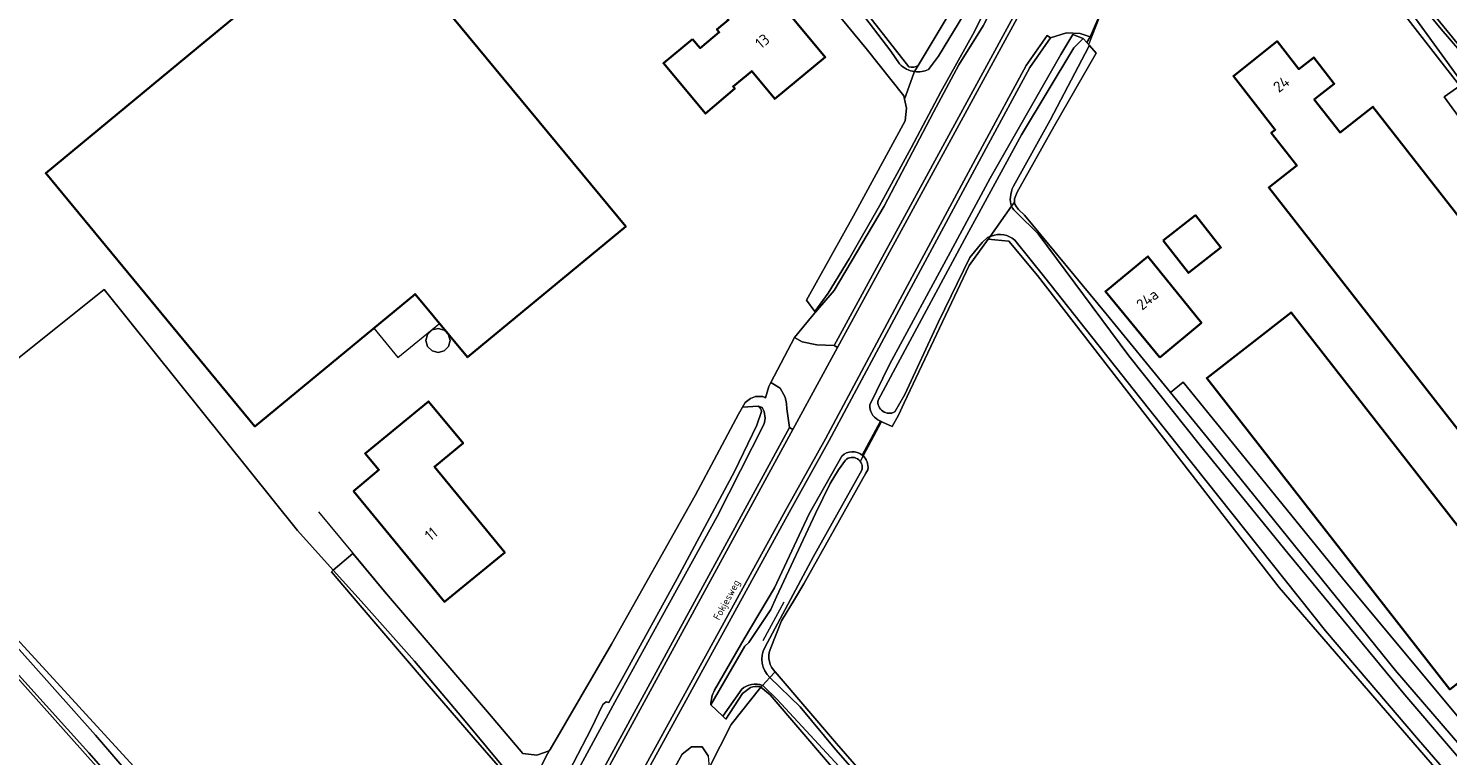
# Model space of a CAD drawing. Header units: metres. Extents: x 149984 to 156489, y 469398 to 478068.
# Tile 417 of 656: x 153178 to 153351, y 474739 to 474828. Entities that reach past the tile are written whole.
import ezdxf
from ezdxf.enums import TextEntityAlignment as Align

# ---------------------------------------------------------------- set-up
doc = ezdxf.new("R2010")
doc.units = ezdxf.units.M
doc.header["$LTSCALE"] = 0.75
for name, color, linetype, lineweight in [('B-WE-GK-BESCHOEIING-G', 252, 'GK-BESCHOEIING-SO', 18), ('B-WE-GR-GRAS-GV', 252, 'Continuous', 13), ('B-WE-GR-HOUTWAL-GV', 252, 'Continuous', 13), ('B-WE-KW-KUNSTWERK_DUIKER-G', 6, 'Continuous', 18), ('B-WE-OG-BEBOUWING-GV', 6, 'Continuous', 35), ('B-WE-OG-BEBOUWING-T18', 1, 'Continuous', 18), ('B-WE-OG-BEBOUWING_LUIFEL-GV', 6, 'Continuous', 18), ('B-WE-OG-BEBOUWING_OPSLAGTANK-GV', 6, 'Continuous', 18), ('B-WE-OG-TERREIN_ERF-GV', 252, 'Continuous', 18), ('B-WE-OG-TERREIN_OEVER-GV', 252, 'Continuous', 18), ('B-WE-OG-TOPOGRAFIE-T18', 7, 'Continuous', 18), ('B-WE-OG-WATER-GV', 252, 'Continuous', 18), ('B-WE-OG-WATER_SLOOT-GV', 252, 'Continuous', 18), ('B-WE-OG-WEG-GV', 252, 'Continuous', 18), ('B-WE-VH-GESLOTENVERHARDING_ASFALT-GV', 252, 'Continuous', 18), ('B-WE-VH-OPENVERHARDING_BETONSTRAATSTEEN-GV', 252, 'Continuous', 18)]:
    doc.layers.add(name, color=color, linetype=linetype, lineweight=lineweight)
doc.styles.add('NLCS-ISO-M500-T18', font='NLCS-ISO.ttf', dxfattribs={"height": 0.9})
doc.styles.add('NLCS-ISO-M750-T18', font='NLCS-ISO.ttf', dxfattribs={"height": 1.35})
doc.linetypes.add('GK-BESCHOEIING-SO', pattern='A,18,-3,[1,NLCS.SHX,S=0.6,R=0,X=0,Y=0],-3', length=24)

msp = doc.modelspace()

# ---------------------------------------------------------------- linework, layer by layer
at = {"layer": 'B-WE-GK-BESCHOEIING-G', "flags": 128}
for points in [[(153264.117, 474844.615), (153268.04, 474839.889), (153279.992, 474825.348), (153284.593, 474819.602), (153284.684, 474819.195)], [(153284.684, 474819.195), (153284.932, 474818.075), (153284.758, 474816.517), (153278.451, 474804.948), (153272.74, 474794.679)], [(153213.282, 474768.872), (153221.567, 474758.89), (153234.12, 474744.209), (153238.184, 474739.451), (153239.88, 474739.214), (153241.402, 474739.748)]]:
    msp.add_lwpolyline(points, dxfattribs=at)
at = {"layer": 'B-WE-GR-GRAS-GV', "flags": 128}
for points in [[(153286.351, 474823.291), (153293.462, 474835.18), (153300.717, 474849.572), (153301.13, 474850.39), (153245.749, 474928.017), (153161.827, 475045.652), (153061.563, 475178.122), (153055.168, 475186.702), (152992.178, 475267.157), (152923.438, 475353.23)], [(153196.53, 474936.145), (153200.079, 474931.795), (153245.576, 474873.71), (153248.176, 474870.391), (153285.204, 474823.118)], [(153335.278, 474875.147), (153332.51, 474871.103), (153327.635, 474861.809), (153326.987, 474859.434), (153337, 474845.8), (153347.28, 474831.802), (153353.078, 474824.675), (153360.151, 474815.981), (153368.916, 474804.845)], [(153300.873, 474797.699), (153297.379, 474801.866), (153295.672, 474802.043), (153294.876, 474802.126), (153292.541, 474798.909), (153284.646, 474782.181), (153283.938, 474780.682), (153283.161, 474779.293), (153281.978, 474779.83), (153281.892, 474779.866), (153281.74, 474779.93), (153279.534, 474775.788)], [(153354.899, 474731.175), (153330.305, 474759.666), (153300.873, 474797.699)], [(153218.754, 474702.415), (153210.194, 474711.377), (153189.876, 474733.805), (153175.904, 474749.476), (153157.621, 474769.317), (153144.921, 474783.413)], [(153280.212, 474774.023), (153279.974, 474773.597), (153272.424, 474760.102), (153271.263, 474758.187), (153269.703, 474755.616), (153268.309, 474752.109)], [(153268.917, 474749.366), (153276.379, 474740.633), (153284.925, 474730.843), (153296.265, 474717.792), (153303.773, 474708.953), (153313.317, 474697.159), (153319.946, 474689.627), (153331.823, 474675.898), (153342.075, 474664.088), (153348.421, 474656.643), (153356.219, 474647.389)], [(153268.319, 474746.592), (153267.167, 474747.505), (153263.551, 474742.983), (153260.9, 474737.681), (153260.178, 474736.236), (153247.28, 474713.257), (153246.129, 474710.161), (153246.724, 474708.933), (153320.966, 474625.755), (153322.283, 474624.111), (153324.983, 474620.91), (153322.414, 474619.064), (153309.781, 474606.789), (153308.918, 474605.834), (153314.285, 474599.934), (153314.35, 474599.99), (153315.277, 474600.88), (153323.258, 474592.3), (153419.726, 474484.604)], [(153764.311, 474258.257), (153588.833, 474372.324), (153563.628, 474400.279), (153532.472, 474437.27), (153466.855, 474513.867), (153412.623, 474577.864), (153268.319, 474746.592)]]:
    msp.add_lwpolyline(points, dxfattribs=at)
at = {"layer": 'B-WE-GR-GRAS-GV'}
for points in [[(153285.204, 474823.118, 0.2218759), (153286.351, 474823.291)], [(153279.534, 474775.788, -0.2685812), (153280.212, 474774.023)], [(153268.309, 474752.109, 0.2874568), (153268.917, 474749.366)]]:
    msp.add_lwpolyline(points, format="xyb", dxfattribs=at)
at = {"layer": 'B-WE-GR-GRAS-GV', "flags": 128}
msp.add_lwpolyline([(153167.074, 474790.302), (153159.561, 474798.238), (153145.674, 474787.08), (153146.765, 474785.889), (153221.41, 474704.396), (153224.834, 474706.109), (153237.636, 474732.229), (153237.423, 474734.4), (153236.543, 474736.326), (153232.156, 474741.422), (153226.536, 474747.932), (153218.142, 474757.766), (153214.862, 474761.583), (153215.089, 474761.773), (153210.733, 474766.605), (153187.197, 474795.962), (153172.547, 474784.266)], close=True, dxfattribs=at)
at = {"layer": 'B-WE-GR-HOUTWAL-GV', "flags": 128}
msp.add_lwpolyline([(153352.327, 474820.784), (153350.395, 474819.446), (153366.082, 474797.925), (153368.058, 474797.074), (153369.928, 474797.272), (153386.672, 474801.859), (153388.217, 474802.026), (153389.504, 474801.142), (153424.711, 474753.23), (153426.016, 474754.258), (153422.093, 474759.711), (153406.883, 474780.108), (153393.147, 474799.531), (153389.672, 474804.07)], dxfattribs=at)
msp.add_lwpolyline([(153317.065, 474783.428), (153321.584, 474777.907), (153344.461, 474749.53), (153359.363, 474732.24), (153375.04, 474713.283), (153386.321, 474699.516), (153387.924, 474700.829), (153369.685, 474722.783), (153338.389, 474760.367), (153318.607, 474784.704)], close=True, dxfattribs=at)
at = {"layer": 'B-WE-KW-KUNSTWERK_DUIKER-G', "flags": 128}
for points in [[(153307.115, 474825.821), (153310.247, 474833.83)], [(153279.372, 474775.138), (153281.892, 474779.866)], [(153267.459, 474753.215), (153270.007, 474757.902)]]:
    msp.add_lwpolyline(points, dxfattribs=at)
at = {"layer": 'B-WE-OG-BEBOUWING-GV', "flags": 128}
for points in [[(153199.587, 474826.269), (153180.067, 474810.142), (153205.55, 474779.298), (153225.07, 474795.425), (153231.439, 474787.716), (153250.716, 474803.649), (153218.856, 474842.196)], [(153258.858, 474826.506), (153255.311, 474823.562), (153260.415, 474817.411), (153264.004, 474820.472), (153263.797, 474820.715), (153266.062, 474822.593), (153268.864, 474819.214), (153275.011, 474824.312), (153267.99, 474832.779), (153267.54, 474832.406), (153264.211, 474836.422), (153259.907, 474832.853), (153263.237, 474828.838), (153261.832, 474827.672), (153262.119, 474827.326), (153259.799, 474825.403)], [(153335.193, 474819.64), (153337.008, 474821.053), (153334.514, 474824.255), (153332.699, 474822.842), (153330.057, 474826.234), (153324.731, 474821.994), (153329.834, 474815.44), (153329.354, 474815.065), (153332.462, 474811.088), (153329.036, 474808.411), (153360.249, 474768.465), (153372.901, 474778.35), (153341.724, 474818.249), (153337.723, 474815.122), (153334.572, 474819.155)], [(153316.196, 474801.948), (153319.272, 474798.006), (153323.214, 474801.082), (153320.138, 474805.024)], [(153315.761, 474787.702), (153320.833, 474791.931), (153314.321, 474800.004), (153309.142, 474795.748)], [(153361.356, 474755.249), (153331.756, 474793.19), (153321.485, 474785.176), (153351.085, 474747.236)], [(153217.579, 474771.392), (153228.627, 474757.901), (153235.984, 474763.919), (153227.426, 474774.386), (153230.904, 474777.243), (153226.713, 474782.34), (153218.968, 474775.994), (153220.655, 474774.015)]]:
    msp.add_lwpolyline(points, close=True, dxfattribs=at)
at = {"layer": 'B-WE-OG-BEBOUWING_LUIFEL-GV', "flags": 128}
msp.add_lwpolyline([(153220.018, 474791.252), (153222.97, 474787.679), (153228.021, 474791.853), (153225.07, 474795.425)], close=True, dxfattribs=at)
at = {"layer": 'B-WE-OG-BEBOUWING_OPSLAGTANK-GV', "flags": 128}
msp.add_lwpolyline([(153228.609, 474791.042), (153227.872, 474791.242), (153227.134, 474791.047), (153226.592, 474790.51), (153226.391, 474789.773), (153226.586, 474789.035), (153227.124, 474788.493), (153227.86, 474788.292), (153228.599, 474788.487), (153229.141, 474789.025), (153229.341, 474789.761), (153229.128, 474790.471)], close=True, dxfattribs=at)
at = {"layer": 'B-WE-OG-TERREIN_ERF-GV', "flags": 128}
for points in [[(153433.07, 474744.455), (153426.016, 474754.258), (153424.711, 474753.23), (153389.504, 474801.142), (153388.217, 474802.026), (153386.672, 474801.859), (153369.928, 474797.272), (153368.058, 474797.074), (153366.082, 474797.925), (153350.395, 474819.446), (153352.327, 474820.784), (153343.592, 474832.051), (153326.258, 474855.667), (153326.257, 474855.668), (153325.447, 474856.565)], [(153172.547, 474784.266), (153187.197, 474795.962), (153210.733, 474766.605), (153215.089, 474761.773), (153217.497, 474763.793), (153221.567, 474758.89), (153234.12, 474744.209), (153238.184, 474739.451), (153239.88, 474739.214), (153241.402, 474739.748), (153241.5, 474739.92), (153248.98, 474752.74), (153259.18, 474770.89), (153264.46, 474780.77), (153264.936, 474781.622), (153265.27, 474782.22), (153265.9, 474782.69), (153266.54, 474782.95), (153267, 474782.96), (153267.42, 474782.94), (153267.76, 474782.79), (153268.142, 474784.175), (153268.396, 474784.655), (153271.295, 474790.132), (153273.537, 474792.878), (153274.084, 474793.52), (153273.762, 474793.306), (153272.74, 474794.679), (153278.451, 474804.948), (153284.758, 474816.517), (153284.932, 474818.075), (153284.684, 474819.195), (153284.593, 474819.602), (153279.992, 474825.348), (153268.04, 474839.889)], [(153309.821, 474832.621), (153307.307, 474826.782), (153306.888, 474826.077), (153307.21, 474825.713), (153308.019, 474824.799), (153302.89, 474815.87), (153298.4, 474807.85), (153298.09, 474807.02), (153298.08, 474806.64), (153298.1, 474806.4), (153298.31, 474806.04), (153298.55, 474805.73), (153299.27, 474805.02), (153309.227, 474793.003), (153317.065, 474783.428), (153318.607, 474784.704), (153338.389, 474760.367), (153369.685, 474722.783)]]:
    msp.add_lwpolyline(points, dxfattribs=at)
for points in [[(153199.587, 474826.269), (153218.856, 474842.196), (153250.716, 474803.649), (153231.439, 474787.716), (153225.07, 474795.425), (153205.55, 474779.298), (153180.067, 474810.142)], [(153262.119, 474827.326), (153261.832, 474827.672), (153263.237, 474828.838), (153259.907, 474832.853), (153264.211, 474836.422), (153267.54, 474832.406), (153267.99, 474832.779), (153275.011, 474824.312), (153268.864, 474819.214), (153266.062, 474822.593), (153263.797, 474820.715), (153264.004, 474820.472), (153260.415, 474817.411), (153255.311, 474823.562), (153258.858, 474826.506), (153259.799, 474825.403)], [(153330.057, 474826.234), (153332.699, 474822.842), (153334.514, 474824.255), (153337.008, 474821.053), (153335.193, 474819.64), (153334.572, 474819.155), (153337.723, 474815.122), (153341.724, 474818.249), (153372.901, 474778.35), (153360.249, 474768.465), (153329.036, 474808.411), (153332.462, 474811.088), (153329.354, 474815.065), (153329.834, 474815.44), (153324.731, 474821.994)], [(153320.138, 474805.024), (153323.214, 474801.082), (153319.272, 474798.006), (153316.196, 474801.948)], [(153314.321, 474800.004), (153320.833, 474791.931), (153315.761, 474787.702), (153309.142, 474795.748)], [(153331.756, 474793.19), (153361.356, 474755.249), (153351.085, 474747.236), (153321.485, 474785.176)], [(153228.609, 474791.042), (153229.128, 474790.471), (153229.341, 474789.761), (153229.141, 474789.025), (153228.599, 474788.487), (153227.86, 474788.292), (153227.124, 474788.493), (153226.586, 474789.035), (153226.391, 474789.773), (153226.592, 474790.51), (153227.134, 474791.047), (153227.872, 474791.242)], [(153226.713, 474782.34), (153230.904, 474777.243), (153227.426, 474774.386), (153235.984, 474763.919), (153228.627, 474757.901), (153217.579, 474771.392), (153220.655, 474774.015), (153218.968, 474775.994)]]:
    msp.add_lwpolyline(points, close=True, dxfattribs=at)
at = {"layer": 'B-WE-OG-TERREIN_OEVER-GV', "flags": 128}
for points in [[(153285.204, 474823.118), (153248.176, 474870.391), (153245.576, 474873.71), (153200.079, 474931.795), (153196.53, 474936.145)], [(153368.916, 474804.845), (153360.151, 474815.981), (153353.078, 474824.675), (153347.28, 474831.802), (153337, 474845.8), (153326.987, 474859.434), (153326.876, 474859.227), (153328.511, 474857.292), (153333.867, 474849.839), (153339.928, 474841.213), (153343.431, 474836.816), (153347.547, 474830.71), (153350.027, 474827.701), (153353.557, 474823.613), (153356.81, 474819.297), (153360.171, 474814.864), (153365.398, 474808.161), (153368.931, 474803.929)], [(153309.82, 474857.974), (153306.455, 474852.288), (153302.767, 474845.562), (153299.929, 474840.181), (153297.268, 474835.18), (153294.66, 474830.444), (153293.205, 474827.411), (153289.086, 474820.086), (153285.497, 474813.245), (153281.632, 474806.181), (153277.923, 474799.702), (153275.377, 474795.519), (153273.762, 474793.306), (153274.084, 474793.52), (153276.087, 474795.87), (153282.177, 474806.148), (153288.194, 474817.6), (153291.279, 474823.356), (153294.273, 474828.106), (153298.872, 474837.379), (153304.729, 474847.944), (153307.909, 474854.117), (153310.453, 474858.497)], [(153325.447, 474856.565), (153326.257, 474855.668), (153326.258, 474855.667), (153343.592, 474832.051), (153352.327, 474820.784), (153357.063, 474814.674), (153367.048, 474800.311)], [(153367.155, 474801.846), (153358.432, 474813.131), (153345.52, 474830.898), (153337.814, 474841.173), (153332.735, 474848.321), (153326.205, 474856.485), (153325.447, 474856.565)], [(153301.285, 474850.903), (153301.13, 474850.39), (153300.717, 474849.572), (153293.462, 474835.18), (153286.351, 474823.291), (153285.897, 474822.531)], [(153287.598, 474822.81), (153288.828, 474824.411), (153291.888, 474829.498), (153293.326, 474831.781), (153295.637, 474835.65), (153296.762, 474837.764), (153297.901, 474840.403), (153300.961, 474847.69)], [(153274.964, 474835.583), (153283.005, 474825.026), (153284.081, 474823.484)], [(153281.447, 474782.5), (153283.58, 474786.42), (153292.25, 474802.61), (153298.91, 474814.83), (153305.31, 474825.44), (153306.451, 474826.571), (153305.175, 474827.072), (153303.731, 474824.613), (153295.091, 474809.561), (153290.294, 474800.565), (153282.848, 474786.847), (153280.455, 474781.907)], [(153297.724, 474806.139), (153298.08, 474806.64), (153298.09, 474807.02), (153298.4, 474807.85), (153302.89, 474815.87), (153308.019, 474824.799), (153307.21, 474825.713)], [(153307.21, 474825.713), (153307.11, 474825.601), (153302.406, 474816.6), (153297.93, 474808.566)], [(153285.897, 474822.531), (153286.351, 474823.291)], [(153415.305, 474664.264), (153410.758, 474670.133), (153398.392, 474684.804), (153387.443, 474698.147), (153386.321, 474699.516), (153375.04, 474713.283), (153359.363, 474732.24), (153344.461, 474749.53), (153321.584, 474777.907), (153317.065, 474783.428), (153309.227, 474793.003), (153299.27, 474805.02), (153298.55, 474805.73), (153298.31, 474806.04), (153298.1, 474806.4), (153298.08, 474806.64), (153297.724, 474806.139)], [(153298.34, 474805.337), (153300.948, 474802.762), (153311.99, 474787.9), (153320.74, 474776.94), (153331.38, 474763.83), (153345.6, 474746.6), (153356.25, 474734.16), (153379.21, 474706.44), (153400.16, 474681.51), (153414.298, 474664.114)], [(153281.43, 474780.1), (153281.74, 474779.93), (153281.892, 474779.866), (153281.978, 474779.83), (153283.161, 474779.293), (153283.938, 474780.682), (153284.646, 474782.181), (153292.541, 474798.909), (153294.876, 474802.126), (153295.089, 474802.426), (153294.802, 474802.329), (153294.133, 474801.716), (153292.625, 474799.862), (153288.803, 474792.046), (153284.701, 474783.2), (153283.487, 474781.054)], [(153295.249, 474802.48), (153295.089, 474802.426), (153294.876, 474802.126)], [(153294.876, 474802.126), (153295.672, 474802.043), (153297.379, 474801.866), (153300.873, 474797.699), (153330.305, 474759.666), (153354.899, 474731.175), (153410.392, 474663.858), (153412.122, 474661.759)], [(153412.407, 474662.662), (153406.032, 474669.482), (153400.821, 474676.352), (153393.883, 474685.389), (153387.238, 474693.145), (153369.517, 474714.356), (153358.536, 474728.113), (153347.262, 474741.104), (153335.936, 474754.382), (153313.3, 474782.874), (153301.769, 474797.43), (153298.106, 474801.975)], [(153169.803, 474759.907), (153178.211, 474750.564), (153186.14, 474741.684), (153191.596, 474735.347), (153196.902, 474729.671), (153198.96, 474727.189), (153201.008, 474724.817), (153205.844, 474719.368), (153213.509, 474711.095), (153215.617, 474708.854), (153218.871, 474705.682), (153220.511, 474704.316), (153220.99, 474704.154), (153221.506, 474704.062), (153222.043, 474704.052), (153222.582, 474704.127), (153223.102, 474704.286), (153223.584, 474704.523), (153224.014, 474704.823), (153224.38, 474705.173), (153224.834, 474706.109), (153221.41, 474704.396), (153146.765, 474785.889)], [(153144.921, 474783.413), (153157.621, 474769.317), (153175.904, 474749.476), (153189.876, 474733.805), (153210.194, 474711.377), (153218.754, 474702.415)], [(153219.46, 474702.169), (153215.617, 474706.11), (153206.974, 474715.454), (153195.021, 474728.433), (153185.319, 474739.523), (153174.925, 474751.038), (153163.244, 474763.749), (153151.667, 474776.176), (153148.635, 474779.46), (153145.187, 474783.775)], [(153267.248, 474781.123), (153266.677, 474779.44), (153263.96, 474773.819), (153256.988, 474760.778), (153250.702, 474749.31), (153248.656, 474745.661), (153248.326, 474745.744), (153247.918, 474745.393), (153246.51, 474742.431), (153242.199, 474734.155)], [(153267.33, 474781.587), (153266.87, 474781.777)], [(153125.336, 474525.131), (153115.025, 474505.657), (153113.11, 474502.042), (153114.499, 474501.046), (153115.664, 474500.211), (153119.061, 474506.046), (153120.327, 474508.423), (153128.589, 474523.434), (153137.197, 474540.109), (153143.463, 474550.472), (153158.668, 474579.248), (153168.259, 474597.05), (153177.34, 474613.26), (153187.169, 474630.996), (153197.91, 474650.534), (153207.063, 474666.974), (153215.953, 474684.023), (153222.063, 474694.181), (153229.3, 474707.825), (153239.503, 474727.413), (153249.395, 474745.709), (153255.207, 474756.266), (153261.868, 474768.305), (153267.56, 474779.51)], [(153261.105, 474745.365), (153265.21, 474752.5), (153265.722, 474752.973), (153268.389, 474757), (153269.096, 474758.515), (153273.844, 474768.697), (153275.639, 474772.322), (153276.627, 474774.006), (153277.469, 474775.178)], [(153277.041, 474775.676), (153273.068, 474768.651), (153268.822, 474759.606), (153265.14, 474753.427), (153261.548, 474747.137)], [(153279.478, 474773.974), (153278.699, 474772.59), (153273.596, 474763.457), (153267.677, 474752.361)], [(153269.703, 474755.616), (153271.263, 474758.187), (153272.424, 474760.102), (153279.974, 474773.597), (153280.212, 474774.023)], [(153268.309, 474752.109), (153269.703, 474755.616)], [(153284.925, 474730.843), (153276.379, 474740.633), (153268.917, 474749.366), (153268.28, 474748.689), (153271.966, 474745.117), (153276.305, 474739.881), (153282.393, 474732.923)], [(153268.28, 474748.689), (153268.917, 474749.366)], [(153264.85, 474747.267), (153262.562, 474743.965), (153262.92, 474743.621), (153264.949, 474746.737), (153265.923, 474747.458)], [(153267.072, 474747.58), (153267.167, 474747.505), (153267.377, 474747.728)], [(153358.127, 474642.7), (153348.668, 474653.547), (153338.136, 474666.078), (153327.236, 474678.869), (153315.919, 474692.033), (153303.685, 474706.519), (153290.514, 474721.472), (153277.184, 474737.337), (153269.17, 474746.022), (153267.437, 474747.704), (153267.377, 474747.728), (153267.167, 474747.505), (153268.319, 474746.592), (153412.623, 474577.864)], [(153260.773, 474739.133), (153260.019, 474740.244), (153258.71, 474740.244), (153257.598, 474739.346), (153250.367, 474726.265), (153245.388, 474717.473), (153241.378, 474709.74), (153237.938, 474703.018)]]:
    msp.add_lwpolyline(points, dxfattribs=at)
at = {"layer": 'B-WE-OG-TERREIN_OEVER-GV'}
for points in [[(153284.081, 474823.484, 0.1776107), (153285.897, 474822.531)], [(153286.351, 474823.291, -0.2218759), (153285.204, 474823.118)], [(153285.897, 474822.531, 0.1481279), (153287.598, 474822.81)], [(153297.571, 474807.233, 0.1350547), (153297.724, 474806.139)], [(153297.93, 474808.566, 0.0707811), (153297.571, 474807.233)], [(153297.724, 474806.139, 0.123477), (153298.34, 474805.337)], [(153298.106, 474801.975, 0.3000561), (153295.249, 474802.48)], [(153266.87, 474781.777, -0.2558062), (153267.248, 474781.123)], [(153267.56, 474779.51, 0.2254927), (153267.33, 474781.587)], [(153280.455, 474781.907, 0.2795217), (153281.43, 474780.1)], [(153283.487, 474781.054, -0.61535), (153281.447, 474782.5)], [(153279.534, 474775.788, 0.3779433), (153277.041, 474775.676)], [(153277.469, 474775.178, -0.7722782), (153279.478, 474773.974)], [(153280.212, 474774.023, 0.2685812), (153279.534, 474775.788)], [(153267.677, 474752.361, 0.3389458), (153268.28, 474748.689)], [(153268.917, 474749.366, -0.2874568), (153268.309, 474752.109)], [(153261.548, 474747.137, 0.1439384), (153261.105, 474745.365)], [(153267.377, 474747.728, 0.278735), (153264.85, 474747.267)], [(153265.923, 474747.458, -0.147677), (153267.072, 474747.58)]]:
    msp.add_lwpolyline(points, format="xyb", dxfattribs=at)
at = {"layer": 'B-WE-OG-TERREIN_OEVER-GV', "flags": 128}
msp.add_lwpolyline([(153214.862, 474761.583), (153218.142, 474757.766), (153226.536, 474747.932), (153232.156, 474741.422), (153236.543, 474736.326), (153237.423, 474734.4), (153237.636, 474732.229), (153237.953, 474732.875), (153237.958, 474733.424), (153237.903, 474734.001), (153237.787, 474734.573), (153237.61, 474735.129), (153237.376, 474735.66), (153237.092, 474736.158), (153236.762, 474736.616), (153230.751, 474743.851), (153224.988, 474750.673), (153218.489, 474758.002), (153215.089, 474761.773)], close=True, dxfattribs=at)
at = {"layer": 'B-WE-OG-WATER-GV', "flags": 128}
for points in [[(153297.724, 474806.139), (153295.089, 474802.426), (153295.249, 474802.48)], [(153414.298, 474664.114), (153400.16, 474681.51), (153379.21, 474706.44), (153356.25, 474734.16), (153345.6, 474746.6), (153331.38, 474763.83), (153320.74, 474776.94), (153311.99, 474787.9), (153300.948, 474802.762), (153298.34, 474805.337)], [(153298.106, 474801.975), (153301.769, 474797.43), (153313.3, 474782.874), (153335.936, 474754.382), (153347.262, 474741.104), (153358.536, 474728.113), (153369.517, 474714.356), (153387.238, 474693.145), (153393.883, 474685.389), (153400.821, 474676.352), (153406.032, 474669.482), (153412.407, 474662.662)], [(153277.469, 474775.178), (153276.627, 474774.006), (153275.639, 474772.322), (153273.844, 474768.697), (153269.096, 474758.515), (153268.389, 474757), (153265.722, 474752.973), (153265.21, 474752.5), (153261.105, 474745.365)], [(153267.677, 474752.361), (153273.596, 474763.457), (153278.699, 474772.59), (153279.478, 474773.974)], [(153282.393, 474732.923), (153276.305, 474739.881), (153271.966, 474745.117), (153268.28, 474748.689), (153267.377, 474747.728), (153267.437, 474747.704), (153269.17, 474746.022), (153277.184, 474737.337)], [(153267.377, 474747.728), (153268.28, 474748.689)], [(153261.105, 474745.365), (153262.546, 474743.981), (153262.562, 474743.965), (153264.85, 474747.267)]]:
    msp.add_lwpolyline(points, dxfattribs=at)
at = {"layer": 'B-WE-OG-WATER-GV'}
for points in [[(153298.34, 474805.337, -0.123477), (153297.724, 474806.139)], [(153295.249, 474802.48, -0.3000561), (153298.106, 474801.975)], [(153279.478, 474773.974, 0.7722782), (153277.469, 474775.178)], [(153268.28, 474748.689, -0.3389458), (153267.677, 474752.361)], [(153264.85, 474747.267, -0.278735), (153267.377, 474747.728)]]:
    msp.add_lwpolyline(points, format="xyb", dxfattribs=at)
at = {"layer": 'B-WE-OG-WATER_SLOOT-GV', "flags": 128}
for points in [[(153368.931, 474803.929), (153365.398, 474808.161), (153360.171, 474814.864), (153356.81, 474819.297), (153353.557, 474823.613), (153350.027, 474827.701), (153347.547, 474830.71), (153343.431, 474836.816), (153339.928, 474841.213), (153333.867, 474849.839), (153328.511, 474857.292), (153326.876, 474859.227), (153325.447, 474856.565), (153326.205, 474856.485), (153332.735, 474848.321), (153337.814, 474841.173), (153345.52, 474830.898), (153358.432, 474813.131), (153367.155, 474801.846)], [(153273.762, 474793.306), (153275.377, 474795.519), (153277.923, 474799.702), (153281.632, 474806.181), (153285.497, 474813.245), (153289.086, 474820.086), (153293.205, 474827.411), (153294.66, 474830.444), (153297.268, 474835.18), (153299.929, 474840.181), (153302.767, 474845.562), (153306.455, 474852.288), (153309.82, 474857.974)], [(153300.961, 474847.69), (153297.901, 474840.403), (153296.762, 474837.764), (153295.637, 474835.65), (153293.326, 474831.781), (153291.888, 474829.498), (153288.828, 474824.411), (153287.598, 474822.81)], [(153249.066, 474831.392), (153253.967, 474835.727), (153262.068, 474843.697), (153263.253, 474844.674), (153263.621, 474844.893), (153263.822, 474844.868), (153263.925, 474844.847), (153264.117, 474844.615), (153268.04, 474839.889), (153279.992, 474825.348), (153284.593, 474819.602), (153284.684, 474819.195), (153285.796, 474822.363), (153285.897, 474822.531)], [(153284.081, 474823.484), (153283.005, 474825.026), (153274.964, 474835.583)], [(153297.93, 474808.566), (153302.406, 474816.6), (153307.11, 474825.601), (153307.21, 474825.713), (153306.888, 474826.077), (153306.451, 474826.571), (153305.31, 474825.44), (153298.91, 474814.83), (153292.25, 474802.61), (153283.58, 474786.42), (153281.447, 474782.5)], [(153285.897, 474822.531), (153285.796, 474822.363), (153284.684, 474819.195), (153284.932, 474818.075), (153284.758, 474816.517), (153278.451, 474804.948), (153272.74, 474794.679), (153273.762, 474793.306)], [(153283.487, 474781.054), (153284.701, 474783.2), (153288.803, 474792.046), (153292.625, 474799.862), (153294.133, 474801.716), (153294.802, 474802.329), (153295.089, 474802.426), (153297.724, 474806.139)], [(153145.187, 474783.775), (153148.635, 474779.46), (153151.667, 474776.176), (153163.244, 474763.749), (153174.925, 474751.038), (153185.319, 474739.523), (153195.021, 474728.433), (153206.974, 474715.454), (153215.617, 474706.11), (153219.46, 474702.169)], [(153242.199, 474734.155), (153246.51, 474742.431), (153247.918, 474745.393), (153248.326, 474745.744), (153248.656, 474745.661), (153250.702, 474749.31), (153256.988, 474760.778), (153263.96, 474773.819), (153266.677, 474779.44), (153267.248, 474781.123)], [(153266.87, 474781.777), (153264.936, 474781.622), (153264.46, 474780.77)], [(153264.46, 474780.77), (153259.18, 474770.89), (153248.98, 474752.74), (153241.5, 474739.92), (153241.402, 474739.748), (153240.99, 474739.03), (153238.96, 474734.931), (153237.953, 474732.875), (153237.952, 474732.85), (153237.888, 474732.29), (153236.265, 474728.927), (153232.912, 474722.09), (153227.023, 474709.8), (153224.969, 474706.08), (153224.71, 474705.603), (153224.38, 474705.173), (153220.2, 474696.561)], [(153220.2, 474696.561), (153224.38, 474705.173), (153224.014, 474704.823), (153223.584, 474704.523), (153223.102, 474704.286), (153222.582, 474704.127), (153222.043, 474704.052), (153221.506, 474704.062), (153220.99, 474704.154), (153220.511, 474704.316), (153218.871, 474705.682), (153215.617, 474708.854), (153213.509, 474711.095), (153205.844, 474719.368), (153201.008, 474724.817), (153198.96, 474727.189), (153196.902, 474729.671), (153191.596, 474735.347), (153186.14, 474741.684), (153178.211, 474750.564), (153169.803, 474759.907), (153161.49, 474769.078), (153153.345, 474777.597)]]:
    msp.add_lwpolyline(points, dxfattribs=at)
at = {"layer": 'B-WE-OG-WATER_SLOOT-GV'}
for points in [[(153285.897, 474822.531, -0.1776107), (153284.081, 474823.484)], [(153287.598, 474822.81, -0.1481279), (153285.897, 474822.531)], [(153297.724, 474806.139, -0.1350547), (153297.571, 474807.233)], [(153297.571, 474807.233, -0.0707811), (153297.93, 474808.566)], [(153267.248, 474781.123, 0.2558062), (153266.87, 474781.777)], [(153281.447, 474782.5, 0.61535), (153283.487, 474781.054)]]:
    msp.add_lwpolyline(points, format="xyb", dxfattribs=at)
at = {"layer": 'B-WE-OG-WATER_SLOOT-GV', "flags": 128}
msp.add_lwpolyline([(153215.089, 474761.773), (153218.489, 474758.002), (153224.988, 474750.673), (153230.751, 474743.851), (153236.762, 474736.616), (153237.092, 474736.158), (153237.376, 474735.66), (153237.61, 474735.129), (153237.787, 474734.573), (153237.903, 474734.001), (153237.958, 474733.424), (153237.953, 474732.875), (153238.96, 474734.931), (153240.99, 474739.03), (153241.402, 474739.748), (153239.88, 474739.214), (153238.184, 474739.451), (153234.12, 474744.209), (153221.567, 474758.89), (153217.497, 474763.793)], close=True, dxfattribs=at)
at = {"layer": 'B-WE-OG-WEG-GV', "flags": 128}
for points in [[(153310.453, 474858.497), (153307.909, 474854.117), (153304.729, 474847.944), (153298.872, 474837.379), (153294.273, 474828.106), (153291.279, 474823.356), (153288.194, 474817.6), (153282.177, 474806.148), (153276.087, 474795.87), (153274.084, 474793.52), (153273.537, 474792.878), (153271.295, 474790.132), (153272.199, 474789.595), (153273.996, 474789.246), (153276.094, 474789.148), (153331.693, 474891.204), (153347.353, 474920.18), (153356.967, 474938.052), (153361.788, 474946.715)], [(153280.455, 474781.907), (153282.848, 474786.847), (153290.294, 474800.565), (153295.091, 474809.561), (153303.731, 474824.613), (153305.175, 474827.072), (153306.451, 474826.571), (153306.888, 474826.077), (153307.307, 474826.782), (153306.065, 474827.159), (153304.391, 474827.255), (153302.466, 474826.641), (153299.936, 474823.02), (153294.632, 474813.197), (153285.203, 474795.708), (153275.484, 474777.562), (153270.621, 474768.789), (153219.94, 474676.412)], [(153061.207, 474404.177), (153058.614, 474400.355), (153063.758, 474401.147), (153079.154, 474429.178), (153092.472, 474453.397), (153113.989, 474492.529), (153118.11, 474500), (153134.501, 474529.711), (153148.42, 474555.226), (153163.864, 474583.144), (153214.339, 474675.795), (153270.648, 474779.153), (153270.341, 474781.452), (153270.302, 474782.097), (153270.134, 474782.859), (153269.532, 474783.936), (153268.396, 474784.655)], [(153268.396, 474784.655), (153268.142, 474784.175), (153267.76, 474782.79), (153267.42, 474782.94), (153267, 474782.96), (153266.54, 474782.95), (153265.9, 474782.69), (153265.27, 474782.22), (153264.936, 474781.622), (153266.87, 474781.777), (153267.33, 474781.587)], [(153267.56, 474779.51), (153261.868, 474768.305), (153255.207, 474756.266), (153249.395, 474745.709), (153239.503, 474727.413), (153229.3, 474707.825), (153222.063, 474694.181), (153215.953, 474684.023), (153207.063, 474666.974), (153197.91, 474650.534), (153187.169, 474630.996), (153177.34, 474613.26)], [(153279.534, 474775.788), (153281.74, 474779.93), (153281.43, 474780.1)], [(153261.548, 474747.137), (153265.14, 474753.427), (153268.822, 474759.606), (153273.068, 474768.651), (153277.041, 474775.676)], [(153237.938, 474703.018), (153241.378, 474709.74), (153245.388, 474717.473), (153250.367, 474726.265), (153257.598, 474739.346), (153258.71, 474740.244), (153260.019, 474740.244), (153260.773, 474739.133), (153260.9, 474737.681), (153263.551, 474742.983), (153267.167, 474747.505), (153267.072, 474747.58)], [(153265.923, 474747.458), (153264.949, 474746.737), (153262.92, 474743.621), (153262.562, 474743.965), (153262.546, 474743.981), (153261.105, 474745.365)]]:
    msp.add_lwpolyline(points, dxfattribs=at)
at = {"layer": 'B-WE-OG-WEG-GV'}
for points in [[(153267.33, 474781.587, -0.2254927), (153267.56, 474779.51)], [(153281.43, 474780.1, -0.2795217), (153280.455, 474781.907)], [(153277.041, 474775.676, -0.3779433), (153279.534, 474775.788)], [(153261.105, 474745.365, -0.1439384), (153261.548, 474747.137)], [(153267.072, 474747.58, 0.147677), (153265.923, 474747.458)]]:
    msp.add_lwpolyline(points, format="xyb", dxfattribs=at)
at = {"layer": 'B-WE-VH-GESLOTENVERHARDING_ASFALT-GV', "flags": 128}
for points in [[(153356.967, 474938.052), (153347.353, 474920.18), (153331.693, 474891.204), (153276.094, 474789.148), (153276.533, 474788.909), (153332.132, 474890.965), (153347.793, 474919.943), (153357.406, 474937.812)], [(153332.132, 474890.965), (153276.533, 474788.909), (153271.087, 474778.914), (153214.778, 474675.554), (153217.935, 474673.82), (153219.489, 474676.652), (153270.183, 474769.03), (153275.045, 474777.801), (153284.763, 474795.945), (153294.192, 474813.434), (153299.51, 474823.283), (153302.056, 474826.927), (153302.466, 474826.641), (153304.391, 474827.255), (153306.065, 474827.159), (153307.307, 474826.782), (153309.821, 474832.621)]]:
    msp.add_lwpolyline(points, dxfattribs=at)
for points in [[(153284.763, 474795.945), (153275.045, 474777.801), (153270.183, 474769.03), (153219.489, 474676.652), (153219.94, 474676.412), (153270.621, 474768.789), (153275.484, 474777.562), (153285.203, 474795.708), (153294.632, 474813.197), (153299.936, 474823.02), (153302.466, 474826.641), (153302.056, 474826.927), (153299.51, 474823.283), (153294.192, 474813.434)], [(153270.648, 474779.153), (153214.339, 474675.795), (153214.778, 474675.554), (153271.087, 474778.914)]]:
    msp.add_lwpolyline(points, close=True, dxfattribs=at)
at = {"layer": 'B-WE-VH-OPENVERHARDING_BETONSTRAATSTEEN-GV', "flags": 128}
msp.add_lwpolyline([(153276.533, 474788.909), (153276.094, 474789.148), (153273.996, 474789.246), (153272.199, 474789.595), (153271.295, 474790.132), (153268.396, 474784.655), (153269.532, 474783.936), (153270.134, 474782.859), (153270.302, 474782.097), (153270.341, 474781.452), (153270.648, 474779.153), (153271.087, 474778.914)], close=True, dxfattribs=at)

# ---------------------------------------------------------------- texts
at = {"layer": 'B-WE-OG-BEBOUWING-T18', "style": 'NLCS-ISO-M750-T18'}
for s, rotation, p in [('13', 39.6, (153267.366, 474826.242)), ('24', 37.8, (153330.573, 474821.002)), ('24a', 39.4, (153314.253, 474794.771)), ('11', 39.3, (153227.014, 474766.184))]:
    msp.add_text(s, height=1.35, rotation=rotation, dxfattribs=at).set_placement(p, align=Align.MIDDLE)
at = {"layer": 'B-WE-OG-TOPOGRAFIE-T18', "style": 'NLCS-ISO-M500-T18'}
msp.add_text('Fokjesweg', height=0.9, rotation=61.4, dxfattribs=at).set_placement((153263.118, 474758.098), align=Align.MIDDLE)

doc.saveas('drawing.dxf')
